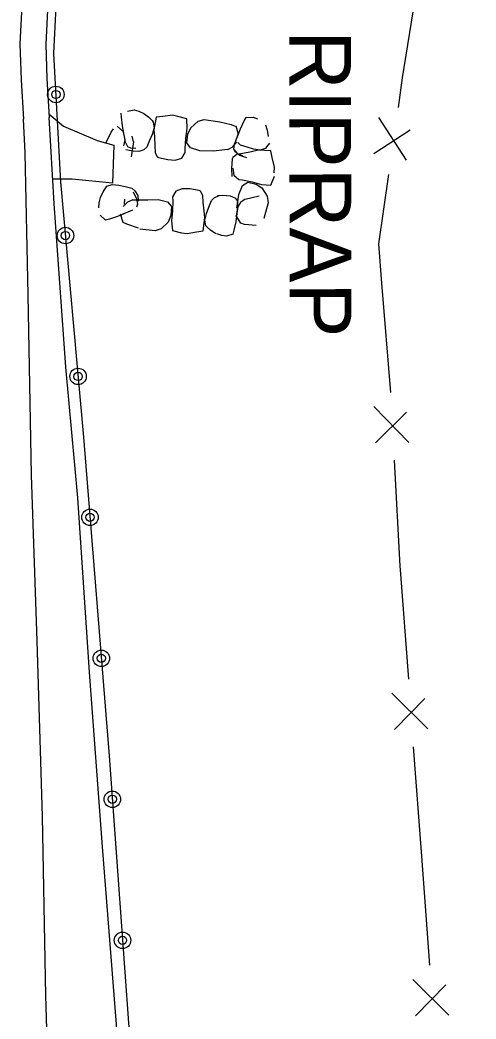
# Model space of a CAD drawing. Extents: x 588843 to 2552415, y 180129 to 269402.
# Drawn here: x 593854.8 to 593899.1, y 188094.6 to 188191.7 of the extents above; entities that cross this region are included whole.
import ezdxf

# ---------------------------------------------------------------- set-up
doc = ezdxf.new("R2010")
doc.units = 0
for name, color, linetype in [('E_BMGRD_P', 7, 'Continuous'), ('E_DRN_RipRap', 7, 'Continuous'), ('E_DRN_RipRap_Text', 7, 'Continuous'), ('E_FEN_P', 7, 'Continuous'), ('E_RDWY', 7, 'Continuous'), ('E_RDWY_C_and_G', 7, 'Continuous'), ('E_RDWY_Gravel', 7, 'Continuous')]:
    doc.layers.add(name, color=color, linetype=linetype)

# ---------------------------------------------------------------- blocks, each defined once
blk = doc.blocks.new('RIPRT')
at = {"layer": 'E_DRN_RipRap_Text'}
blk.add_text('RIPRAP', height=12, dxfattribs=at).set_placement((-0.14, -3.59))

msp = doc.modelspace()

# ---------------------------------------------------------------- linework, layer by layer
at = {"layer": 'E_BMGRD_P'}
msp.add_lwpolyline([(593899.078, 188251.744), (593888, 188245.38), (593879.437, 188238.016), (593876.116, 188235.214), (593871.769, 188230.052), (593869.394, 188226.571), (593865.677, 188219.807), (593862.469, 188212.343), (593860.432, 188206.336), (593859.187, 188199.653), (593858.315, 188194.356), (593858.031, 188188.488), (593858.716, 188175.994), (593860.939, 188151.203), (593863.44, 188120.205), (593866.14, 188082.639), (593870.629, 188026.466), (593873.716, 187957.611), (593875.308, 187911.352)], dxfattribs=at)
for centre, radius in [((593858.25, 188184.491), 0.801), ((593858.251, 188184.491), 0.403), ((593859.184, 188170.781), 0.801), ((593859.184, 188170.781), 0.403), ((593860.411, 188157.092), 0.801), ((593860.411, 188157.092), 0.403), ((593861.569, 188143.398), 0.801), ((593861.569, 188143.398), 0.403), ((593862.674, 188129.699), 0.801), ((593862.675, 188129.699), 0.403), ((593863.743, 188115.997), 0.801), ((593863.743, 188115.997), 0.403), ((593864.728, 188102.289), 0.801), ((593864.728, 188102.289), 0.403)]:
    msp.add_circle(centre, radius, dxfattribs=at)
at = {"layer": 'E_DRN_RipRap'}
for p, q in [((593865.205, 188182.865), (593865.867, 188182.991)), ((593865.867, 188182.991), (593866.319, 188182.867)), ((593866.319, 188182.867), (593866.791, 188182.639)), ((593864.614, 188182.273), (593864.591, 188182.662)), ((593864.713, 188181.432), (593864.614, 188182.273)), ((593866.791, 188182.639), (593867.279, 188182.277)), ((593867.279, 188182.277), (593867.595, 188181.948)), ((593867.595, 188181.948), (593867.712, 188181.812)), ((593867.712, 188181.812), (593867.79, 188181.257)), ((593868.013, 188182.298), (593867.781, 188181.051)), ((593868.65, 188182.349), (593868.013, 188182.298)), ((593869.591, 188182.467), (593868.65, 188182.349)), ((593870.116, 188182.365), (593869.591, 188182.467)), ((593870.991, 188182.117), (593870.116, 188182.365)), ((593871.025, 188181.17), (593870.991, 188182.117)), ((593871.359, 188181.261), (593872.072, 188181.887)), ((593872.072, 188181.887), (593872.66, 188182.045)), ((593872.66, 188182.045), (593874.17, 188181.823)), ((593874.17, 188181.823), (593875.298, 188181.565)), ((593876.18, 188181.167), (593876.546, 188181.927)), ((593876.546, 188181.927), (593876.734, 188182.266)), ((593876.734, 188182.266), (593877.41, 188182.299)), ((593877.41, 188182.299), (593877.844, 188182.114)), ((593863.095, 188179.775), (593863.624, 188180.835)), ((593863.624, 188180.835), (593863.856, 188181.168)), ((593864.204, 188181.405), (593864.837, 188180.863)), ((593865.028, 188179.864), (593864.713, 188181.432)), ((593864.982, 188180.1), (593864.837, 188180.863)), ((593867.79, 188181.257), (593867.609, 188180.612)), ((593867.781, 188181.051), (593867.827, 188180.366)), ((593870.884, 188180.208), (593871.025, 188181.17)), ((593871.078, 188180.646), (593871.359, 188181.261)), ((593875.298, 188181.565), (593875.668, 188181.417)), ((593875.608, 188179.676), (593876.18, 188181.167)), ((593875.734, 188181.435), (593875.98, 188180.621)), ((593878.612, 188181.529), (593878.793, 188181.023)), ((593878.793, 188181.023), (593878.894, 188180.41)), ((593864.848, 188179.502), (593864.982, 188180.1)), ((593865.239, 188179.415), (593865.028, 188179.864)), ((593865.8, 188179.88), (593865.576, 188178.418)), ((593865.8, 188179.88), (593865.675, 188180.439)), ((593867.357, 188180.018), (593867.076, 188179.377)), ((593867.609, 188180.612), (593867.357, 188180.018)), ((593867.827, 188180.366), (593867.865, 188179.497)), ((593870.816, 188179.216), (593870.884, 188180.208)), ((593870.99, 188179.783), (593871.078, 188180.646)), ((593875.453, 188179.41), (593875.827, 188179.89)), ((593875.695, 188179.899), (593875.98, 188180.621)), ((593876.2, 188179.561), (593875.922, 188179.824)), ((593865.767, 188178.987), (593865.066, 188179.122)), ((593865.521, 188179.26), (593865.239, 188179.415)), ((593866.027, 188179.229), (593865.521, 188179.26)), ((593866.298, 188178.937), (593865.767, 188178.987)), ((593866.785, 188179.127), (593866.298, 188178.937)), ((593867.076, 188179.377), (593866.785, 188179.127)), ((593867.865, 188179.497), (593867.888, 188178.869)), ((593867.888, 188178.869), (593868.097, 188178.44)), ((593870.497, 188178.31), (593870.825, 188178.848)), ((593870.825, 188178.848), (593870.816, 188179.216)), ((593871.349, 188179.298), (593870.99, 188179.783)), ((593872.248, 188179.023), (593871.349, 188179.298)), ((593873.538, 188178.994), (593872.248, 188179.023)), ((593874.962, 188179.143), (593873.538, 188178.994)), ((593874.962, 188179.143), (593875.453, 188179.41)), ((593875.547, 188179.18), (593875.608, 188179.676)), ((593875.703, 188178.888), (593875.547, 188179.18)), ((593875.928, 188178.735), (593875.584, 188179.156)), ((593876.114, 188178.573), (593875.703, 188178.888)), ((593876.853, 188179.362), (593876.2, 188179.561)), ((593877.249, 188178.93), (593876.421, 188178.769)), ((593877.455, 188179.188), (593876.853, 188179.362)), ((593877.899, 188179.074), (593877.249, 188178.93)), ((593878.098, 188179.093), (593877.455, 188179.188)), ((593879.126, 188179.01), (593877.899, 188179.074)), ((593878.62, 188179.25), (593878.098, 188179.093)), ((593878.735, 188179.39), (593878.62, 188179.25)), ((593879.008, 188179.759), (593878.735, 188179.39)), ((593879.261, 188178.365), (593879.126, 188179.01)), ((593868.097, 188178.44), (593868.221, 188178.356)), ((593868.221, 188178.356), (593869.122, 188178.159)), ((593869.122, 188178.159), (593869.853, 188178.102)), ((593869.853, 188178.102), (593870.497, 188178.31)), ((593875.375, 188178.244), (593875.308, 188177.293)), ((593875.439, 188178.383), (593875.375, 188178.244)), ((593875.822, 188178.658), (593875.439, 188178.383)), ((593876.421, 188178.769), (593875.822, 188178.658)), ((593876.403, 188178.517), (593875.928, 188178.735)), ((593876.796, 188178.342), (593876.114, 188178.573)), ((593879.499, 188177.416), (593879.261, 188178.365)), ((593875.308, 188177.293), (593875.35, 188176.536)), ((593875.437, 188177.328), (593875.556, 188176.642)), ((593879.472, 188176.864), (593879.499, 188177.416)), ((593875.556, 188176.642), (593876.03, 188176.241)), ((593876.03, 188176.241), (593876.385, 188176.207)), ((593876.385, 188176.207), (593877.329, 188176.018)), ((593876.396, 188175.649), (593876.907, 188175.961)), ((593876.907, 188175.961), (593877.725, 188175.767)), ((593877.329, 188176.018), (593878.235, 188175.759)), ((593879.149, 188175.681), (593879.498, 188176.549)), ((593862.592, 188174.473), (593862.848, 188175.039)), ((593862.848, 188175.039), (593863.104, 188175.421)), ((593863.104, 188175.421), (593863.213, 188175.567)), ((593863.213, 188175.567), (593863.727, 188175.75)), ((593863.727, 188175.75), (593864.373, 188175.689)), ((593864.373, 188175.689), (593864.982, 188175.546)), ((593864.982, 188175.546), (593865.643, 188175.381)), ((593865.643, 188175.381), (593865.933, 188175.133)), ((593865.774, 188175.023), (593866.103, 188174.363)), ((593865.933, 188175.133), (593866.201, 188174.673)), ((593869.894, 188175.088), (593869.593, 188174.535)), ((593870.527, 188175.33), (593869.894, 188175.088)), ((593871.259, 188175.309), (593870.527, 188175.33)), ((593872.168, 188175.159), (593871.259, 188175.309)), ((593872.295, 188175.081), (593872.168, 188175.159)), ((593872.525, 188174.664), (593872.295, 188175.081)), ((593876.018, 188174.76), (593876.396, 188175.649)), ((593877.725, 188175.767), (593878.28, 188175.405)), ((593878.235, 188175.759), (593879.149, 188175.681)), ((593878.28, 188175.405), (593878.79, 188174.599)), ((593862.46, 188173.95), (593862.592, 188174.473)), ((593865.219, 188174.033), (593864.795, 188173.596)), ((593864.923, 188174.32), (593864.876, 188173.822)), ((593865.74, 188174.246), (593865.219, 188174.033)), ((593865.74, 188174.246), (593867.189, 188174.241)), ((593866.103, 188174.363), (593866.178, 188173.845)), ((593866.201, 188174.673), (593866.249, 188174.124)), ((593866.892, 188174.251), (593868.181, 188174.287)), ((593868.181, 188174.287), (593869.091, 188174.059)), ((593869.091, 188174.059), (593869.473, 188173.593)), ((593869.593, 188174.535), (593869.619, 188174.168)), ((593869.619, 188174.168), (593869.598, 188173.174)), ((593872.578, 188174.038), (593872.525, 188174.664)), ((593872.657, 188173.172), (593872.578, 188174.038)), ((593873.108, 188173.543), (593873.359, 188174.198)), ((593873.359, 188174.198), (593873.637, 188174.463)), ((593873.637, 188174.463), (593874.114, 188174.676)), ((593873.957, 188174.681), (593874.48, 188174.696)), ((593874.48, 188174.696), (593875.18, 188174.646)), ((593875.18, 188174.646), (593875.644, 188174.447)), ((593875.644, 188174.447), (593875.86, 188174.204)), ((593875.826, 188173.439), (593876.018, 188174.76)), ((593875.86, 188174.204), (593875.919, 188173.709)), ((593876.199, 188173.991), (593875.889, 188173.47)), ((593876.649, 188174.316), (593876.199, 188173.991)), ((593876.649, 188174.316), (593878.022, 188174.636)), ((593878.868, 188173.976), (593878.462, 188172.452)), ((593878.79, 188174.599), (593878.868, 188173.976)), ((593862.423, 188173.468), (593862.46, 188173.95)), ((593865.697, 188173.236), (593864.243, 188172.635)), ((593865.477, 188173.147), (593864.768, 188172.863)), ((593866.178, 188173.845), (593866.087, 188173.53)), ((593869.473, 188173.593), (593869.425, 188172.726)), ((593869.598, 188173.174), (593869.503, 188172.206)), ((593872.735, 188172.49), (593872.657, 188173.172)), ((593872.886, 188172.938), (593873.108, 188173.543)), ((593875.919, 188173.709), (593875.728, 188172.118)), ((593875.889, 188173.47), (593875.788, 188172.699)), ((593863.077, 188172.291), (593862.568, 188172.766)), ((593863.449, 188172.384), (593863.077, 188172.291)), ((593864.243, 188172.635), (593863.449, 188172.384)), ((593864.802, 188172.06), (593864.53, 188172.866)), ((593865.161, 188171.873), (593864.802, 188172.06)), ((593869.174, 188172.098), (593868.492, 188171.437)), ((593869.425, 188172.726), (593869.174, 188172.098)), ((593869.503, 188172.206), (593869.583, 188171.262)), ((593872.563, 188171.233), (593872.735, 188172.49)), ((593872.736, 188172.284), (593872.886, 188172.938)), ((593872.839, 188171.734), (593872.736, 188172.284)), ((593875.728, 188172.118), (593875.561, 188171.289)), ((593876.213, 188171.973), (593875.788, 188172.699)), ((593866.271, 188171.494), (593865.161, 188171.873)), ((593867.913, 188171.249), (593866.396, 188171.394)), ((593868.492, 188171.437), (593867.913, 188171.249)), ((593869.583, 188171.262), (593870.467, 188171.059)), ((593870.467, 188171.059), (593870.996, 188170.984)), ((593870.996, 188170.984), (593871.93, 188171.149)), ((593871.93, 188171.149), (593872.563, 188171.233)), ((593872.964, 188171.604), (593872.839, 188171.734)), ((593873.294, 188171.292), (593872.964, 188171.604)), ((593873.799, 188170.955), (593873.294, 188171.292)), ((593875.561, 188171.289), (593875.462, 188170.914)), ((593876.592, 188171.871), (593876.213, 188171.973)), ((593877.721, 188171.751), (593876.592, 188171.871)), ((593874.375, 188170.777), (593873.889, 188170.946)), ((593874.83, 188170.708), (593874.375, 188170.777)), ((593875.462, 188170.914), (593874.83, 188170.708))]:
    msp.add_line(p, q, dxfattribs=at)
at = {"layer": 'E_FEN_P'}
for p, q in [((593892.311, 188178.119), (593889.639, 188182.249)), ((593889.137, 188178.745), (593892.665, 188181.06)), ((593892.562, 188150.655), (593889.134, 188154.183)), ((593889.327, 188150.648), (593892.334, 188153.608)), ((593894.387, 188122.849), (593890.891, 188126.311)), ((593891.152, 188122.78), (593894.102, 188125.797)), ((593896.44, 188095.028), (593892.945, 188098.49)), ((593893.205, 188094.96), (593896.155, 188097.977))]:
    msp.add_line(p, q, dxfattribs=at)
for points in [[(593891.536, 188183.235), (593891.946, 188186.097), (593893.16, 188193.762)], [(593889.942, 188166.138), (593889.638, 188169.973), (593890.602, 188176.708)], [(593890.785, 188155.52), (593889.942, 188166.138)], [(593891.75, 188138.302), (593891.724, 188138.644), (593891.162, 188148.937)], [(593892.534, 188127.68), (593891.75, 188138.302)], [(593893.803, 188110.482), (593893.019, 188121.104)], [(593894.587, 188099.86), (593893.803, 188110.482)]]:
    msp.add_lwpolyline(points, dxfattribs=at)
at = {"layer": 'E_RDWY'}
for points in [[(593860.965, 187832.531), (593861.704, 187848.9), (593862.323, 187863.288), (593862.854, 187879.325), (593863.175, 187897.81), (593863.429, 187914.596), (593863.495, 187930.405), (593863.697, 187944.308), (593863.581, 187960.015), (593863.466, 187975.749), (593863.197, 187988.78), (593862.819, 188003.924), (593862.3, 188017.833), (593861.589, 188033.16), (593860.476, 188049.649), (593859.257, 188065.882), (593857.668, 188083.843), (593857.271, 188096.927), (593856.939, 188114.311), (593856.423, 188131.387), (593855.873, 188147.485), (593855.568, 188165.023), (593855.254, 188178.827), (593855.121, 188182.097)], [(593857.595, 188182.564), (593858.984, 188181.42), (593862.276, 188180.021), (593863.88, 188179.56), (593863.757, 188175.869), (593859.831, 188176.262), (593857.96, 188176.252)]]:
    msp.add_lwpolyline(points, dxfattribs=at)
at = {"layer": 'E_RDWY_C_and_G'}
for points in [[(593877.898, 188241.111), (593874.556, 188238.47), (593872.25, 188235.982), (593869.77, 188232.832), (593867.928, 188230.351), (593865.521, 188226.332), (593864.283, 188223.91), (593861.489, 188218.574), (593859.127, 188212.964), (593857.008, 188206.843), (593855.885, 188201.099), (593855.12, 188196.245), (593854.766, 188189.398), (593854.869, 188185.929), (593855.121, 188182.097)], [(593879.448, 188239.149), (593876.258, 188236.629), (593874.152, 188234.356), (593871.756, 188231.314), (593870.01, 188228.961), (593867.709, 188225.119), (593866.503, 188222.761), (593863.752, 188217.507), (593861.463, 188212.069), (593859.427, 188206.191), (593858.348, 188200.665), (593857.61, 188195.985), (593857.267, 188189.371), (593857.366, 188186.048), (593857.615, 188182.261)]]:
    msp.add_lwpolyline(points, dxfattribs=at)
at = {"layer": 'E_RDWY_Gravel'}
msp.add_lwpolyline([(593867.036, 187846.226), (593867.664, 187861.669), (593868.124, 187875.492), (593868.458, 187892.561), (593868.741, 187909.733), (593868.944, 187929.352), (593868.901, 187944.544), (593868.759, 187960.278), (593868.61, 187977.943), (593869.13, 187998.589), (593869.295, 188016.817), (593868.171, 188037.813), (593867.045, 188055.77), (593865.629, 188072.88), (593864.146, 188094.11), (593862.783, 188111.374), (593861.52, 188128.354), (593860.385, 188145.307), (593859.212, 188157.986), (593858.094, 188173.909), (593857.615, 188182.261)], dxfattribs=at)

# ---------------------------------------------------------------- block references
at = {"layer": 'E_DRN_RipRap_Text', "xscale": 0.4999999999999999, "yscale": 0.5000000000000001, "rotation": -89.91795762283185}
msp.add_blockref('RIPRT', (593882.724, 188190.676), dxfattribs=at)

doc.saveas('drawing.dxf')
